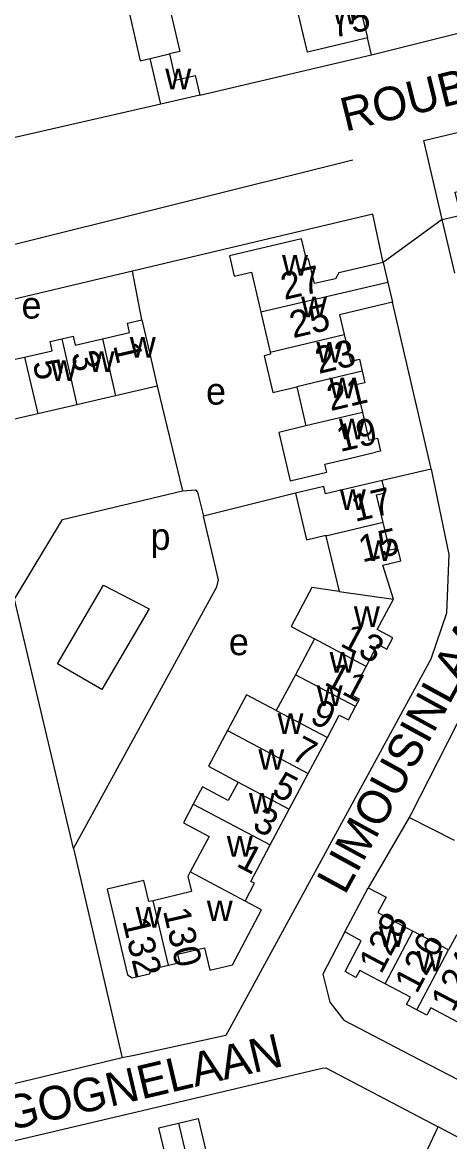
# Model space of a CAD drawing. Extents: x 157768 to 159790, y 387230 to 389604.
# Drawn here: x 159355 to 159418.6, y 388487.1 to 388653.9 of the extents above; entities that cross this region are included whole.
import ezdxf

# ---------------------------------------------------------------- set-up
doc = ezdxf.new("R2010")
doc.units = 0
for name, color, linetype in [('BLT_Basislijn', 7, 'Continuous'), ('BLT_Bebouwing', 7, 'Continuous'), ('BLT_Centroide', 7, 'Continuous'), ('BLT_Huisnummer', 7, 'Continuous'), ('BLT_Huisnummer_ tussenligend', 7, 'Continuous'), ('BLT_Onderverdeling_panden', 7, 'Continuous'), ('BLT_Straatnaam', 7, 'Continuous'), ('BLT_Vlakafsluiter', 7, 'Continuous')]:
    doc.layers.add(name, color=color, linetype=linetype)

msp = doc.modelspace()

# ---------------------------------------------------------------- linework, layer by layer
at = {"layer": 'BLT_Basislijn'}
for p, q in [((159406.95, 388649.09), (159406.32, 388651.62)), ((159381.4, 388643.09), (159406.95, 388649.09)), ((159341.87, 388617.9), (159404.18, 388633.43)), ((159372.76, 388609.6), (159371.35, 388616.86)), ((159375.04, 388599.69), (159378.8, 388584.12)), ((159415.82, 388587.33), (159408.51, 388585.67)), ((159395.6, 388583.77), (159381.9, 388580.32)), ((159360.2, 388558.34), (159367.05, 388570.03)), ((159367.05, 388570.03), (159373.82, 388566.5)), ((159373.82, 388566.5), (159366.78, 388554.48)), ((159366.78, 388554.48), (159360.2, 388558.34)), ((159412.52, 388535.4), (159406.42, 388524.95)), ((159419.29, 388531.97), (159412.52, 388535.4)), ((159369.83, 388499.58), (159336.29, 388491.57)), ((159422.02, 388486.6), (159416.85, 388489.29))]:
    msp.add_line(p, q, dxfattribs=at)
for points in [[(159374.4, 388679.37), (159371.76, 388678.7), (159372.03, 388676.7), (159378.38, 388649.57), (159376.86, 388649.22)], [(159375.59, 388641.72), (159353.42, 388636.67), (159342.51, 388634.9), (159338.32, 388634.83), (159336.47, 388635.14), (159334.89, 388635.93), (159333.53, 388637.4), (159332.6, 388639.22), (159325.51, 388668.96)], [(159369.51, 388661.36), (159372.49, 388648.22), (159373.97, 388648.54)], [(159406.95, 388649.09), (159425.39, 388653.72)], [(159417.47, 388624.55), (159414.71, 388636.33), (159484, 388652.91)], [(159408.65, 388618.16), (159407.13, 388625.35), (159371.35, 388616.86)], [(159371.35, 388616.86), (159348.71, 388611.48), (159346.55, 388609.91), (159334.72, 388600.17), (159331.51, 388594.91)], [(159415.82, 388587.33), (159415.76, 388587.62), (159410.05, 388612.21)], [(159415.82, 388587.33), (159418.47, 388574.62), (159418.08, 388565.88), (159415.75, 388559), (159385.23, 388502.91), (159371.86, 388500), (159369.83, 388499.58)], [(159362.58, 388530.82), (159353.77, 388567.95), (159360.94, 388579.86), (159378.8, 388584.12)], [(159378.8, 388584.12), (159380.72, 388584.28), (159381.04, 388583.9), (159381.9, 388580.32)], [(159362.58, 388530.82), (159383.93, 388569.78), (159384.14, 388570.85), (159382.1, 388579.47), (159381.9, 388580.32)], [(159428.24, 388569.77), (159425.08, 388560.05), (159412.72, 388535.76), (159412.52, 388535.4)], [(159362.58, 388530.82), (159369.74, 388500), (159369.83, 388499.58)], [(159402.94, 388518.36), (159399.69, 388512.08), (159400.73, 388507.91), (159402.81, 388505.19), (159412.77, 388500), (159430.89, 388490.6)], [(159334.42, 388482.71), (159399.6, 388498.08), (159400.12, 388498.09), (159416.85, 388489.29)], [(159401.32, 388459.73), (159414.53, 388484.34), (159416.85, 388489.29)]]:
    msp.add_lwpolyline(points, dxfattribs=at)
at = {"layer": 'BLT_Bebouwing'}
for p, q in [((159373.97, 388648.54), (159376.86, 388649.22)), ((159375.59, 388641.72), (159373.97, 388648.54)), ((159381.4, 388643.09), (159375.59, 388641.72)), ((159419.36, 388616.53), (159417.47, 388624.55)), ((159375.04, 388599.69), (159368.82, 388598.26)), ((159395.82, 388599.61), (159397.18, 388593.81)), ((159368.82, 388598.26), (159363.07, 388596.94)), ((159363.07, 388596.94), (159357.24, 388595.6)), ((159400.16, 388577.36), (159401.58, 388571.38)), ((159410.19, 388567.94), (159408.62, 388573.04)), ((159401.58, 388571.38), (159402.12, 388569.1)), ((159398.44, 388562.03), (159395.6, 388556.7)), ((159395.6, 388556.7), (159392.76, 388551.37)), ((159397.52, 388542), (159400.36, 388547.34)), ((159394.69, 388536.67), (159397.52, 388542)), ((159391.85, 388531.32), (159394.69, 388536.67)), ((159388.97, 388525.9), (159391.85, 388531.32)), ((159380.13, 388524.38), (159374.41, 388523.02)), ((159402.94, 388518.36), (159406.42, 388524.95)), ((159418.39, 388515.69), (159413.09, 388518.48))]:
    msp.add_line(p, q, dxfattribs=at)
for points in [[(159406.35, 388657.96), (159406.9, 388655.64), (159405.44, 388655.28), (159406.32, 388651.62)], [(159406.32, 388651.62), (159404.31, 388651.12), (159397.41, 388649.49), (159395.98, 388655.49), (159397.4, 388655.83)], [(159376.86, 388649.22), (159377.78, 388645.34), (159380.7, 388646.03), (159381.4, 388643.09)], [(159417.47, 388624.55), (159420.21, 388625.2), (159419.41, 388628.61), (159422.92, 388629.43), (159423.71, 388626.02)], [(159408.65, 388618.16), (159402.08, 388616.62), (159401.57, 388615.73), (159398.43, 388614.99), (159397.56, 388618.69), (159397.24, 388618.61), (159396.52, 388621.67), (159385.78, 388619.15), (159386.49, 388616.09), (159389.05, 388616.69), (159390.19, 388611.82), (159390.45, 388610.73)], [(159408.65, 388618.16), (159409.35, 388615.17)], [(159409.35, 388615.17), (159410.05, 388612.21)], [(159410.05, 388612.21), (159402.18, 388610.36), (159402.86, 388607.43)], [(159390.45, 388610.73), (159391.84, 388604.79)], [(159366.87, 388606.76), (159370.91, 388607.69), (159370.59, 388609.1), (159372.76, 388609.6)], [(159372.76, 388609.6), (159373.88, 388604.73), (159375.04, 388599.69)], [(159360.81, 388606.75), (159362.52, 388607.15), (159362.83, 388605.83), (159366.87, 388606.76)], [(159402.86, 388607.43), (159403.81, 388603.4), (159405.13, 388603.71), (159405.54, 388601.96)], [(159355.29, 388604.05), (159359.41, 388604.99), (159359.1, 388606.36), (159360.81, 388606.75)], [(159343.54, 388601.53), (159355.29, 388604.05)], [(159391.84, 388604.79), (159391.92, 388604.47), (159390.96, 388604.24), (159392.24, 388598.77), (159395.82, 388599.61)], [(159405.54, 388601.96), (159405.95, 388600.21), (159404.62, 388599.9), (159405.58, 388595.78)], [(159357.24, 388595.6), (159349.4, 388593.79), (159349.25, 388593.55)], [(159405.58, 388595.78), (159406.55, 388591.66), (159407.82, 388591.96), (159408.27, 388590.03), (159407.54, 388589.86)], [(159397.18, 388593.81), (159393.12, 388592.81), (159394.82, 388585.58), (159400.3, 388586.9), (159400.01, 388588.09), (159403.4, 388588.89), (159407.54, 388589.86)], [(159408.51, 388585.67), (159400.09, 388583.68), (159399.83, 388584.77), (159395.6, 388583.77)], [(159408.67, 388579.37), (159407.7, 388583.5), (159408.95, 388583.79), (159408.51, 388585.67)], [(159395.6, 388583.77), (159397.24, 388576.81), (159400.13, 388577.49), (159400.16, 388577.36)], [(159408.62, 388573.04), (159411.31, 388573.68), (159410.87, 388575.53), (159409.65, 388575.25), (159408.67, 388579.37)], [(159402.12, 388569.1), (159398.07, 388569.68), (159394.99, 388563.87), (159398.44, 388562.03)], [(159406.15, 388557.94), (159407.9, 388561.24), (159409.24, 388560.53), (159410.13, 388562.22), (159407.8, 388563.46), (159410.19, 388567.94)], [(159404.55, 388551.95), (159405.14, 388553.06), (159403.91, 388553.72), (159406.15, 388557.94)], [(159392.76, 388551.37), (159388.34, 388553.72), (159385.5, 388548.39)], [(159400.36, 388547.34), (159402.13, 388550.68), (159403.49, 388549.96), (159404.55, 388551.95)], [(159385.5, 388548.39), (159382.66, 388543.05), (159387.08, 388540.71)], [(159387.08, 388540.71), (159385.62, 388537.96), (159381.79, 388539.99), (159380.4, 388537.4)], [(159380.4, 388537.4), (159378.93, 388534.64), (159382.77, 388532.61), (159379.94, 388527.3)], [(159379.94, 388527.3), (159379.59, 388526.64), (159380.13, 388524.38)], [(159374.41, 388523.02), (159373.81, 388522.88), (159373.06, 388526.03), (159367.59, 388524.74), (159370.62, 388511.96), (159371.29, 388511.5), (159373.88, 388512.12), (159374.33, 388512.84), (159376.69, 388513.4)], [(159388.11, 388522.97), (159389.51, 388525.61), (159388.97, 388525.9)], [(159406.42, 388524.95), (159409.1, 388523.54), (159407.88, 388521.24), (159413.09, 388518.48)], [(159382.05, 388515.99), (159382.85, 388512.65), (159386.22, 388513.45), (159390.57, 388521.66), (159388.11, 388522.97)], [(159408.95, 388510.64), (159405.18, 388512.63), (159404.62, 388511.58), (159402.99, 388512.45), (159405.42, 388517.05), (159402.94, 388518.36)], [(159424.91, 388515.09), (159419.61, 388517.89), (159418.39, 388515.69)], [(159376.69, 388513.4), (159378.39, 388513.8), (159378.1, 388515.05), (159382.05, 388515.99)], [(159413.66, 388506.74), (159412.15, 388507.55), (159412.73, 388508.65), (159408.95, 388510.64)], [(159420.93, 388507.27), (159419.71, 388504.97), (159415.76, 388507.05), (159415.18, 388505.94), (159413.66, 388506.74)], [(159378.19, 388489.87), (159381.11, 388490.57), (159383.17, 388481.98), (159386.35, 388482.74)], [(159382.38, 388472.4), (159377.39, 388471.2), (159378.04, 388468.51), (159374.94, 388467.77), (159373.05, 388475.72), (159374.75, 388476.13), (159373.86, 388479.82), (159377.32, 388480.65), (159375.28, 388489.17), (159378.19, 388489.87)]]:
    msp.add_lwpolyline(points, dxfattribs=at)
at = {"layer": 'BLT_Onderverdeling_panden'}
for p, q in [((159409.35, 388615.17), (159390.45, 388610.73)), ((159391.84, 388604.79), (159402.86, 388607.43)), ((159360.81, 388606.75), (159363.07, 388596.94)), ((159366.87, 388606.76), (159368.82, 388598.26)), ((159355.29, 388604.05), (159357.24, 388595.6)), ((159405.54, 388601.96), (159395.82, 388599.61)), ((159405.58, 388595.78), (159397.18, 388593.81)), ((159408.67, 388579.37), (159400.16, 388577.36)), ((159402.12, 388569.1), (159410.19, 388567.94)), ((159406.15, 388557.94), (159398.44, 388562.03)), ((159404.55, 388551.95), (159395.6, 388556.7)), ((159392.76, 388551.37), (159400.36, 388547.34)), ((159385.5, 388548.39), (159397.52, 388542)), ((159387.08, 388540.71), (159394.69, 388536.67)), ((159380.4, 388537.4), (159391.85, 388531.32)), ((159388.11, 388522.97), (159379.94, 388527.3)), ((159376.69, 388513.4), (159374.41, 388523.02)), ((159408.95, 388510.64), (159413.09, 388518.48)), ((159413.66, 388506.74), (159418.39, 388515.69)), ((159378.19, 388489.87), (159382.38, 388472.4))]:
    msp.add_line(p, q, dxfattribs=at)
at = {"layer": 'BLT_Vlakafsluiter'}
msp.add_line((159417.47, 388624.55), (159408.65, 388618.16), dxfattribs=at)

# ---------------------------------------------------------------- texts
at = {"layer": 'BLT_Centroide'}
for s, p in [('w', (159401.13, 388653.62)), ('w', (159376.23, 388643.95)), ('w', (159393.62, 388616.19)), ('e', (159354.83, 388609.78)), ('w', (159396.45, 388609.97)), ('w', (159370.95, 388603.97)), ('w', (159398.73, 388603.22)), ('w', (159364.81, 388601.81)), ('w', (159359.19, 388600.48)), ('w', (159400.66, 388597.88)), ('e', (159382.3, 388596.96)), ('w', (159402.09, 388591.78)), ('w', (159402.22, 388581.25)), ('p', (159374.03, 388575.31)), ('w', (159406.13, 388573.66)), ('w', (159404.31, 388563.81)), ('e', (159385.7, 388559.61)), ('w', (159400.7, 388557)), ('w', (159398.77, 388552.03)), ('w', (159392.94, 388547.88)), ('w', (159390.09, 388542.53)), ('w', (159388.68, 388536)), ('w', (159385.39, 388529.58)), ('w', (159371.81, 388519)), ('w', (159382.41, 388519.97)), ('w', (159408.02, 388516.14)), ('w', (159413.67, 388512.47))]:
    msp.add_text(s, height=4, dxfattribs=at).set_placement(p)
at = {"layer": 'BLT_Huisnummer'}
for s, rotation, p in [('75', 13.369, (159401.26, 388651.58)), ('27', 13.2086, (159393.95, 388612.54)), ('1', 282.9478, (159368.46, 388605.79)), ('23', 13.2086, (159399.08, 388601.52)), ('19', 13.2086, (159402.26, 388589.88)), ('17', 13.2972, (159404.48, 388579.46)), ('13', 332.0271, (159402.11, 388561.07)), ('9', 332.0271, (159397.55, 388549.75)), ('5', 332.0271, (159391.9, 388538.93)), ('1', 332.0271, (159386.65, 388528.25)), ('132', 283.3237, (159369.82, 388520.05)), ('128', 62.154, (159408.36, 388511.94)), ('124', 62.154, (159419.09, 388506.24))]:
    msp.add_text(s, height=4, rotation=rotation, dxfattribs=at).set_placement(p)
at = {"layer": 'BLT_Huisnummer_ tussenligend'}
for s, rotation, p in [('25', 13.2086, (159395.25, 388606.84)), ('5', 282.9478, (159356.46, 388603.25)), ('3', 282.9478, (159362.2, 388604.53)), ('21', 13.2086, (159400.83, 388595.98)), ('15', 13.2972, (159405.55, 388573.42)), ('11', 332.0271, (159399.73, 388555.31)), ('7', 332.0271, (159394.75, 388544.24)), ('3', 332.0271, (159389.01, 388533.78)), ('130', 282.9303, (159375.88, 388521.54)), ('126', 62.154, (159413.67, 388509))]:
    msp.add_text(s, height=4, rotation=rotation, dxfattribs=at).set_placement(p)
at = {"layer": 'BLT_Straatnaam'}
for s, height, rotation, p in [('ROUBAIXLAAN', 5, 13.9119, (159403.05, 388637.64)), ('LIMOUSINLAAN', 4.9999, 61.3017, (159402.97, 388523.74)), ('BOURGOGNELAAN', 5, 13.2727, (159334.01, 388484.26))]:
    msp.add_text(s, height=height, rotation=rotation, dxfattribs=at).set_placement(p)

doc.saveas('drawing.dxf')
